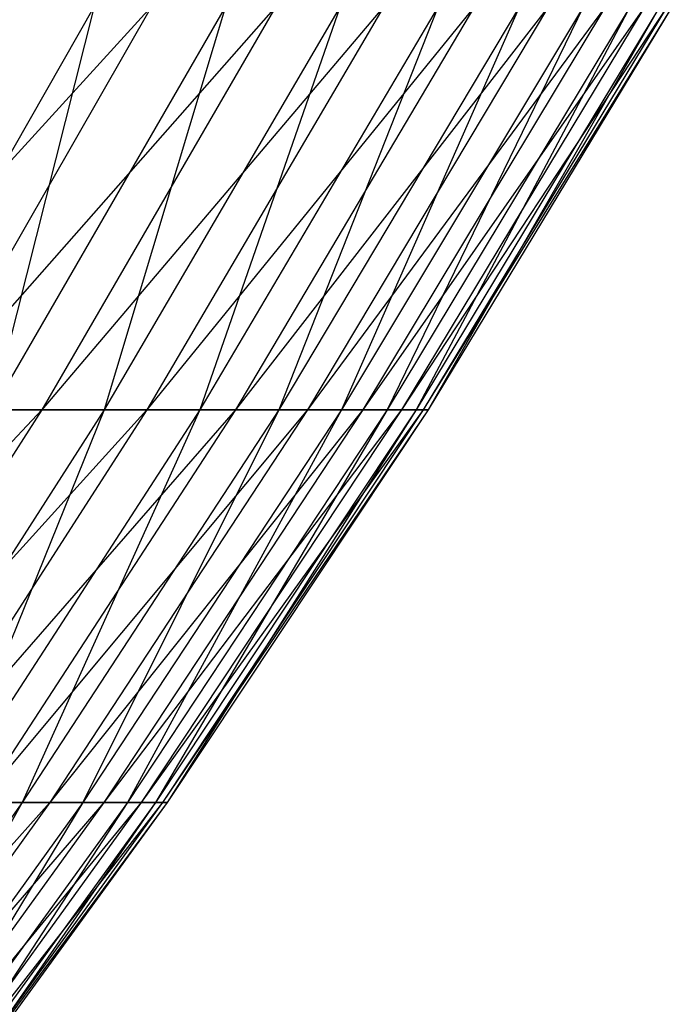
# Model space of a CAD drawing. Extents: x -125 to 125, y -143 to 0.
# Tile 372 of 406: x 48.48 to 51.96, y -118.19 to -112.94. Entities that reach past the tile are written whole.
import ezdxf

# ---------------------------------------------------------------- set-up
doc = ezdxf.new("R2010")
doc.units = 0
doc.header["$LTSCALE"] = 25.4
doc.layers.get('0').update_dxf_attribs({"linetype": 'CONTINUOUS'})

# ---------------------------------------------------------------- blocks, each defined once
blk = doc.blocks.new('NL2500027000_STL_3')
at = {"color": 0}
for p, q in [((49.1867, -112.8721, -16.7614), (47.223, -115.022, -18.3486)), ((49.1867, -112.8721, -16.7614), (47.223, -115.022, -18.3486)), ((48.8798, -112.8721, 17.6365), (47.6553, -115.022, 17.1947)), ((48.8798, -112.8721, 17.6365), (47.6553, -115.022, 17.1947)), ((49.1867, -112.8721, -16.7614), (47.9545, -115.022, -16.3415)), ((49.1867, -112.8721, -16.7614), (47.9545, -115.022, -16.3415)), ((49.8496, -112.8721, -14.6729), (47.9545, -115.022, -16.3415)), ((49.8496, -112.8721, -14.6729), (47.9545, -115.022, -16.3415)), ((49.5798, -112.8721, 15.5602), (48.3378, -115.022, 15.1704)), ((49.5798, -112.8721, 15.5602), (48.3378, -115.022, 15.1704)), ((48.8798, -112.8721, 17.6365), (48.3378, -115.022, 15.1704)), ((48.8798, -112.8721, 17.6365), (48.3378, -115.022, 15.1704)), ((49.8496, -112.8721, -14.6729), (48.6008, -115.022, -14.3054)), ((49.8496, -112.8721, -14.6729), (48.6008, -115.022, -14.3054)), ((50.4238, -112.8721, -12.5584), (48.6008, -115.022, -14.3054)), ((50.4238, -112.8721, -12.5584), (48.6008, -115.022, -14.3054)), ((50.1917, -112.8721, 13.4563), (48.9343, -115.022, 13.1192)), ((50.1917, -112.8721, 13.4563), (48.9343, -115.022, 13.1192)), ((49.5798, -112.8721, 15.5602), (48.9343, -115.022, 13.1192)), ((49.5798, -112.8721, 15.5602), (48.9343, -115.022, 13.1192)), ((50.4238, -112.8721, -12.5584), (49.1607, -115.022, -12.2438)), ((50.4238, -112.8721, -12.5584), (49.1607, -115.022, -12.2438)), ((50.9084, -112.8721, -10.4215), (49.1607, -115.022, -12.2438)), ((50.9084, -112.8721, -10.4215), (49.1607, -115.022, -12.2438)), ((50.7143, -112.8721, 11.3284), (49.4439, -115.022, 11.0446)), ((50.7143, -112.8721, 11.3284), (49.4439, -115.022, 11.0446)), ((50.1917, -112.8721, 13.4563), (49.4439, -115.022, 11.0446)), ((50.1917, -112.8721, 13.4563), (49.4439, -115.022, 11.0446)), ((50.9084, -112.8721, -10.4215), (49.6331, -115.022, -10.1605)), ((50.9084, -112.8721, -10.4215), (49.6331, -115.022, -10.1605)), ((51.3025, -112.8721, -8.2662), (49.6331, -115.022, -10.1605)), ((51.3025, -112.8721, -8.2662), (49.6331, -115.022, -10.1605)), ((51.1468, -112.8721, 9.1804), (49.8655, -115.022, 8.9504)), ((51.1468, -112.8721, 9.1804), (49.8655, -115.022, 8.9504)), ((50.7143, -112.8721, 11.3284), (49.8655, -115.022, 8.9504)), ((50.7143, -112.8721, 11.3284), (49.8655, -115.022, 8.9504)), ((51.3025, -112.8721, -8.2662), (50.0173, -115.022, -8.0591)), ((51.3025, -112.8721, -8.2662), (50.0173, -115.022, -8.0591)), ((51.6054, -112.8721, -6.0961), (50.0173, -115.022, -8.0591)), ((51.6054, -112.8721, -6.0961), (50.0173, -115.022, -8.0591)), ((51.4884, -112.8721, 7.016), (50.1985, -115.022, 6.8403)), ((51.4884, -112.8721, 7.016), (50.1985, -115.022, 6.8403)), ((51.1468, -112.8721, 9.1804), (50.1985, -115.022, 6.8403)), ((51.1468, -112.8721, 9.1804), (50.1985, -115.022, 6.8403)), ((51.6054, -112.8721, -6.0961), (50.3126, -115.022, -5.9434)), ((51.6054, -112.8721, -6.0961), (50.3126, -115.022, -5.9434)), ((51.8165, -112.8721, -3.9152), (50.3126, -115.022, -5.9434)), ((51.8165, -112.8721, -3.9152), (50.3126, -115.022, -5.9434)), ((51.7384, -112.8721, 4.8392), (50.4423, -115.022, 4.718)), ((51.7384, -112.8721, 4.8392), (50.4423, -115.022, 4.718)), ((51.4884, -112.8721, 7.016), (50.4423, -115.022, 4.718)), ((51.4884, -112.8721, 7.016), (50.4423, -115.022, 4.718)), ((51.8165, -112.8721, -3.9152), (50.5184, -115.022, -3.8171)), ((51.8165, -112.8721, -3.9152), (50.5184, -115.022, -3.8171)), ((51.9355, -112.8721, -1.7273), (50.5184, -115.022, -3.8171)), ((51.9355, -112.8721, -1.7273), (50.5184, -115.022, -3.8171)), ((51.8964, -112.8721, 2.6538), (50.5963, -115.022, 2.5873)), ((51.8964, -112.8721, 2.6538), (50.5963, -115.022, 2.5873)), ((51.7384, -112.8721, 4.8392), (50.5963, -115.022, 2.5873)), ((51.7384, -112.8721, 4.8392), (50.5963, -115.022, 2.5873)), ((51.9355, -112.8721, -1.7273), (50.6344, -115.022, -1.684)), ((51.9355, -112.8721, -1.7273), (50.6344, -115.022, -1.684)), ((51.9621, -112.8721, 0.4637), (50.6344, -115.022, -1.684)), ((51.9621, -112.8721, 0.4637), (50.6344, -115.022, -1.684)), ((51.9621, -112.8721, 0.4637), (50.6604, -115.022, 0.4521)), ((51.9621, -112.8721, 0.4637), (50.6604, -115.022, 0.4521)), ((51.8964, -112.8721, 2.6538), (50.6604, -115.022, 0.4521)), ((51.8964, -112.8721, 2.6538), (50.6604, -115.022, 0.4521)), ((48.6008, -115.022, -14.3054), (46.6382, -117.1155, -15.8929)), ((48.6008, -115.022, -14.3054), (46.6382, -117.1155, -15.8929)), ((48.6008, -115.022, -14.3054), (47.2667, -117.1155, -13.9127)), ((48.6008, -115.022, -14.3054), (47.2667, -117.1155, -13.9127)), ((49.1607, -115.022, -12.2438), (47.2667, -117.1155, -13.9127)), ((49.1607, -115.022, -12.2438), (47.2667, -117.1155, -13.9127)), ((48.9343, -115.022, 13.1192), (47.5911, -117.1155, 12.759)), ((48.9343, -115.022, 13.1192), (47.5911, -117.1155, 12.759)), ((49.1607, -115.022, -12.2438), (47.8112, -117.1155, -11.9077)), ((49.1607, -115.022, -12.2438), (47.8112, -117.1155, -11.9077)), ((49.6331, -115.022, -10.1605), (47.8112, -117.1155, -11.9077)), ((49.6331, -115.022, -10.1605), (47.8112, -117.1155, -11.9077)), ((48.6008, -115.022, -14.3054), (47.9545, -115.022, -16.3415)), ((48.6008, -115.022, -14.3054), (47.9545, -115.022, -16.3415)), ((49.4439, -115.022, 11.0446), (48.0867, -117.1155, 10.7414)), ((49.4439, -115.022, 11.0446), (48.0867, -117.1155, 10.7414)), ((48.9343, -115.022, 13.1192), (48.0867, -117.1155, 10.7414)), ((48.9343, -115.022, 13.1192), (48.0867, -117.1155, 10.7414)), ((49.6331, -115.022, -10.1605), (48.2707, -117.1155, -9.8816)), ((49.6331, -115.022, -10.1605), (48.2707, -117.1155, -9.8816)), ((50.0173, -115.022, -8.0591), (48.2707, -117.1155, -9.8816)), ((50.0173, -115.022, -8.0591), (48.2707, -117.1155, -9.8816)), ((48.3378, -115.022, 15.1704), (48.9343, -115.022, 13.1192)), ((48.3378, -115.022, 15.1704), (48.9343, -115.022, 13.1192)), ((49.8655, -115.022, 8.9504), (48.4967, -117.1155, 8.7047)), ((49.8655, -115.022, 8.9504), (48.4967, -117.1155, 8.7047)), ((49.4439, -115.022, 11.0446), (48.4967, -117.1155, 8.7047)), ((49.4439, -115.022, 11.0446), (48.4967, -117.1155, 8.7047)), ((49.1607, -115.022, -12.2438), (48.6008, -115.022, -14.3054)), ((49.1607, -115.022, -12.2438), (48.6008, -115.022, -14.3054)), ((50.0173, -115.022, -8.0591), (48.6444, -117.1155, -7.8379)), ((50.0173, -115.022, -8.0591), (48.6444, -117.1155, -7.8379)), ((50.3126, -115.022, -5.9434), (48.6444, -117.1155, -7.8379)), ((50.3126, -115.022, -5.9434), (48.6444, -117.1155, -7.8379)), ((50.1985, -115.022, 6.8403), (48.8206, -117.1155, 6.6525)), ((50.1985, -115.022, 6.8403), (48.8206, -117.1155, 6.6525)), ((49.8655, -115.022, 8.9504), (48.8206, -117.1155, 6.6525)), ((49.8655, -115.022, 8.9504), (48.8206, -117.1155, 6.6525)), ((50.3126, -115.022, -5.9434), (48.9315, -117.1155, -5.7802)), ((50.3126, -115.022, -5.9434), (48.9315, -117.1155, -5.7802)), ((50.5184, -115.022, -3.8171), (48.9315, -117.1155, -5.7802)), ((50.5184, -115.022, -3.8171), (48.9315, -117.1155, -5.7802)), ((48.9343, -115.022, 13.1192), (49.4439, -115.022, 11.0446)), ((48.9343, -115.022, 13.1192), (49.4439, -115.022, 11.0446)), ((50.4423, -115.022, 4.718), (49.0576, -117.1155, 4.5885)), ((50.4423, -115.022, 4.718), (49.0576, -117.1155, 4.5885)), ((50.1985, -115.022, 6.8403), (49.0576, -117.1155, 4.5885)), ((50.1985, -115.022, 6.8403), (49.0576, -117.1155, 4.5885)), ((50.5184, -115.022, -3.8171), (49.1317, -117.1155, -3.7123)), ((50.5184, -115.022, -3.8171), (49.1317, -117.1155, -3.7123)), ((50.6344, -115.022, -1.684), (49.1317, -117.1155, -3.7123)), ((50.6344, -115.022, -1.684), (49.1317, -117.1155, -3.7123)), ((49.6331, -115.022, -10.1605), (49.1607, -115.022, -12.2438)), ((49.6331, -115.022, -10.1605), (49.1607, -115.022, -12.2438)), ((50.5963, -115.022, 2.5873), (49.2075, -117.1155, 2.5163)), ((50.5963, -115.022, 2.5873), (49.2075, -117.1155, 2.5163)), ((50.4423, -115.022, 4.718), (49.2075, -117.1155, 2.5163)), ((50.4423, -115.022, 4.718), (49.2075, -117.1155, 2.5163)), ((50.6344, -115.022, -1.684), (49.2445, -117.1155, -1.6378)), ((50.6344, -115.022, -1.684), (49.2445, -117.1155, -1.6378)), ((50.6604, -115.022, 0.4521), (49.2445, -117.1155, -1.6378)), ((50.6604, -115.022, 0.4521), (49.2445, -117.1155, -1.6378)), ((50.6604, -115.022, 0.4521), (49.2698, -117.1155, 0.4397)), ((50.6604, -115.022, 0.4521), (49.2698, -117.1155, 0.4397)), ((50.5963, -115.022, 2.5873), (49.2698, -117.1155, 0.4397)), ((50.5963, -115.022, 2.5873), (49.2698, -117.1155, 0.4397)), ((49.4439, -115.022, 11.0446), (49.8655, -115.022, 8.9504)), ((49.4439, -115.022, 11.0446), (49.8655, -115.022, 8.9504)), ((50.0173, -115.022, -8.0591), (49.6331, -115.022, -10.1605)), ((50.0173, -115.022, -8.0591), (49.6331, -115.022, -10.1605)), ((49.8655, -115.022, 8.9504), (50.1985, -115.022, 6.8403)), ((49.8655, -115.022, 8.9504), (50.1985, -115.022, 6.8403)), ((50.3126, -115.022, -5.9434), (50.0173, -115.022, -8.0591)), ((50.3126, -115.022, -5.9434), (50.0173, -115.022, -8.0591)), ((50.1985, -115.022, 6.8403), (50.4423, -115.022, 4.718)), ((50.1985, -115.022, 6.8403), (50.4423, -115.022, 4.718)), ((50.5184, -115.022, -3.8171), (50.3126, -115.022, -5.9434)), ((50.5184, -115.022, -3.8171), (50.3126, -115.022, -5.9434)), ((50.4423, -115.022, 4.718), (50.5963, -115.022, 2.5873)), ((50.4423, -115.022, 4.718), (50.5963, -115.022, 2.5873)), ((50.6344, -115.022, -1.684), (50.5184, -115.022, -3.8171)), ((50.6344, -115.022, -1.684), (50.5184, -115.022, -3.8171)), ((50.5963, -115.022, 2.5873), (50.6604, -115.022, 0.4521)), ((50.5963, -115.022, 2.5873), (50.6604, -115.022, 0.4521)), ((50.6604, -115.022, 0.4521), (50.6344, -115.022, -1.684)), ((50.6604, -115.022, 0.4521), (50.6344, -115.022, -1.684)), ((48.6444, -117.1155, -7.8379), (46.8236, -119.1489, -9.5853)), ((48.6444, -117.1155, -7.8379), (46.8236, -119.1489, -9.5853)), ((48.4967, -117.1155, 8.7047), (47.0429, -119.1489, 8.4437)), ((48.4967, -117.1155, 8.7047), (47.0429, -119.1489, 8.4437)), ((48.6444, -117.1155, -7.8379), (47.186, -119.1489, -7.6029)), ((48.6444, -117.1155, -7.8379), (47.186, -119.1489, -7.6029)), ((48.9315, -117.1155, -5.7802), (47.186, -119.1489, -7.6029)), ((48.9315, -117.1155, -5.7802), (47.186, -119.1489, -7.6029)), ((48.8206, -117.1155, 6.6525), (47.357, -119.1489, 6.4531)), ((48.8206, -117.1155, 6.6525), (47.357, -119.1489, 6.4531)), ((48.4967, -117.1155, 8.7047), (47.357, -119.1489, 6.4531)), ((48.4967, -117.1155, 8.7047), (47.357, -119.1489, 6.4531)), ((48.9315, -117.1155, -5.7802), (47.4646, -119.1489, -5.6069)), ((48.9315, -117.1155, -5.7802), (47.4646, -119.1489, -5.6069)), ((49.1317, -117.1155, -3.7123), (47.4646, -119.1489, -5.6069)), ((49.1317, -117.1155, -3.7123), (47.4646, -119.1489, -5.6069)), ((49.0576, -117.1155, 4.5885), (47.5869, -119.1489, 4.4509)), ((49.0576, -117.1155, 4.5885), (47.5869, -119.1489, 4.4509)), ((48.8206, -117.1155, 6.6525), (47.5869, -119.1489, 4.4509)), ((48.8206, -117.1155, 6.6525), (47.5869, -119.1489, 4.4509)), ((49.1317, -117.1155, -3.7123), (47.6588, -119.1489, -3.601)), ((49.1317, -117.1155, -3.7123), (47.6588, -119.1489, -3.601)), ((49.2445, -117.1155, -1.6378), (47.6588, -119.1489, -3.601)), ((49.2445, -117.1155, -1.6378), (47.6588, -119.1489, -3.601)), ((49.2075, -117.1155, 2.5163), (47.7323, -119.1489, 2.4409)), ((49.2075, -117.1155, 2.5163), (47.7323, -119.1489, 2.4409)), ((49.0576, -117.1155, 4.5885), (47.7323, -119.1489, 2.4409)), ((49.0576, -117.1155, 4.5885), (47.7323, -119.1489, 2.4409)), ((49.2445, -117.1155, -1.6378), (47.7682, -119.1489, -1.5887)), ((49.2445, -117.1155, -1.6378), (47.7682, -119.1489, -1.5887)), ((49.2698, -117.1155, 0.4397), (47.7682, -119.1489, -1.5887)), ((49.2698, -117.1155, 0.4397), (47.7682, -119.1489, -1.5887)), ((49.2698, -117.1155, 0.4397), (47.7927, -119.1489, 0.4265)), ((49.2698, -117.1155, 0.4397), (47.7927, -119.1489, 0.4265)), ((49.2075, -117.1155, 2.5163), (47.7927, -119.1489, 0.4265)), ((49.2075, -117.1155, 2.5163), (47.7927, -119.1489, 0.4265)), ((48.0867, -117.1155, 10.7414), (48.4967, -117.1155, 8.7047)), ((48.0867, -117.1155, 10.7414), (48.4967, -117.1155, 8.7047)), ((48.6444, -117.1155, -7.8379), (48.2707, -117.1155, -9.8816)), ((48.6444, -117.1155, -7.8379), (48.2707, -117.1155, -9.8816)), ((48.4967, -117.1155, 8.7047), (48.8206, -117.1155, 6.6525)), ((48.4967, -117.1155, 8.7047), (48.8206, -117.1155, 6.6525)), ((48.9315, -117.1155, -5.7802), (48.6444, -117.1155, -7.8379)), ((48.9315, -117.1155, -5.7802), (48.6444, -117.1155, -7.8379)), ((48.8206, -117.1155, 6.6525), (49.0576, -117.1155, 4.5885)), ((48.8206, -117.1155, 6.6525), (49.0576, -117.1155, 4.5885)), ((49.1317, -117.1155, -3.7123), (48.9315, -117.1155, -5.7802)), ((49.1317, -117.1155, -3.7123), (48.9315, -117.1155, -5.7802)), ((49.0576, -117.1155, 4.5885), (49.2075, -117.1155, 2.5163)), ((49.0576, -117.1155, 4.5885), (49.2075, -117.1155, 2.5163)), ((49.2445, -117.1155, -1.6378), (49.1317, -117.1155, -3.7123)), ((49.2445, -117.1155, -1.6378), (49.1317, -117.1155, -3.7123)), ((49.2075, -117.1155, 2.5163), (49.2698, -117.1155, 0.4397)), ((49.2075, -117.1155, 2.5163), (49.2698, -117.1155, 0.4397)), ((49.2698, -117.1155, 0.4397), (49.2445, -117.1155, -1.6378)), ((49.2698, -117.1155, 0.4397), (49.2445, -117.1155, -1.6378))]:
    blk.add_line(p, q, dxfattribs=at)

msp = doc.modelspace()

# ---------------------------------------------------------------- block references
at = {"color": 253}
msp.add_blockref('NL2500027000_STL_3', (0, 0), dxfattribs=at)

doc.saveas('drawing.dxf')
